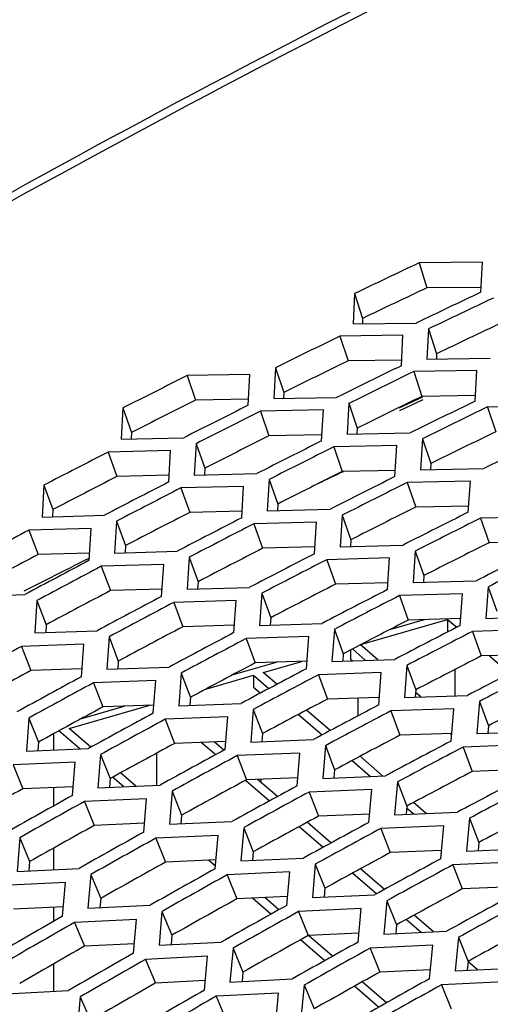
# Model space of a CAD drawing. Header units: millimetres. Extents: x 0 to 420, y 0 to 297.
# Tile 437 of 502: x 337.41 to 339.09, y 246.23 to 249.75. Entities that reach past the tile are written whole.
import ezdxf

# ---------------------------------------------------------------- set-up
doc = ezdxf.new("R2010")
doc.units = ezdxf.units.MM
doc.header["$LTSCALE"] = 23.1
doc.layers.get('0').update_dxf_attribs({"linetype": 'CONTINUOUS'})

msp = doc.modelspace()

# ---------------------------------------------------------------- linework, layer by layer
at = {"color": 3, "linetype": 'CONTINUOUS'}
for p, q in [((339.0654, 248.8843), (338.8393, 248.8823)), ((339.0604, 248.7775), (339.0654, 248.8843)), ((338.6088, 248.7724), (338.6037, 248.6642)), ((338.6037, 248.6642), (338.8292, 248.6672)), ((338.7818, 248.6233), (338.5565, 248.6201)), ((338.7762, 248.5146), (338.7818, 248.6233)), ((338.8732, 248.6462), (338.8676, 248.5378)), ((338.8676, 248.5378), (339.0936, 248.5411)), ((338.2352, 248.4835), (338.0111, 248.4793)), ((338.2294, 248.3731), (338.2352, 248.4835)), ((338.3261, 248.5071), (338.3203, 248.397)), ((339.046, 248.497), (338.8201, 248.4935)), ((339.0399, 248.388), (339.046, 248.497)), ((338.3203, 248.397), (338.545, 248.4012)), ((338.5888, 248.3801), (338.5825, 248.2697)), ((339.3102, 248.3707), (339.0838, 248.3669)), ((337.7819, 248.3637), (337.7759, 248.2519)), ((338.4976, 248.3563), (338.273, 248.3519)), ((338.4913, 248.2457), (338.4976, 248.3563)), ((338.5825, 248.2697), (338.8077, 248.2742)), ((337.7759, 248.2519), (337.9994, 248.2571)), ((338.0428, 248.2358), (338.0364, 248.1237)), ((338.76, 248.2291), (338.535, 248.2244)), ((338.7532, 248.1182), (338.76, 248.2291)), ((338.8515, 248.253), (338.8447, 248.1424)), ((337.9521, 248.2113), (337.7289, 248.2059)), ((337.9457, 248.099), (337.9521, 248.2113)), ((338.0364, 248.1237), (338.2603, 248.1292)), ((338.8447, 248.1424), (339.0704, 248.1472)), ((337.4998, 248.0872), (337.4932, 247.9735)), ((338.3038, 248.1079), (338.2969, 247.9956)), ((339.0224, 248.1019), (338.7969, 248.097)), ((339.0151, 247.9908), (339.0224, 248.1019)), ((338.2128, 248.0832), (337.989, 248.0776)), ((338.2058, 247.9707), (338.2128, 248.0832)), ((338.2969, 247.9956), (338.5213, 248.0013)), ((337.4932, 247.9735), (337.7158, 247.9799)), ((337.759, 247.9584), (337.752, 247.8444)), ((338.4735, 247.9552), (338.2492, 247.9493)), ((338.466, 247.8424), (338.4735, 247.9552)), ((338.5647, 247.9799), (338.5573, 247.8674)), ((339.2848, 247.9748), (339.0588, 247.9696)), ((337.6685, 247.9331), (337.4461, 247.9265)), ((337.6615, 247.8188), (337.6685, 247.9331)), ((337.752, 247.8444), (337.975, 247.8511)), ((338.5573, 247.8674), (338.7822, 247.8733)), ((338.8257, 247.852), (338.8178, 247.7392)), ((338.0182, 247.8296), (338.0107, 247.7154)), ((338.7341, 247.8271), (338.5094, 247.821)), ((338.7262, 247.714), (338.7341, 247.8271)), ((337.9274, 247.8041), (337.7045, 247.7973)), ((337.9199, 247.6896), (337.9274, 247.8041)), ((338.8178, 247.7392), (339.0431, 247.7454)), ((338.0107, 247.7154), (338.2342, 247.7222)), ((338.2774, 247.7008), (338.2694, 247.5863)), ((339.0866, 247.7241), (339.0783, 247.6111)), ((337.2101, 247.6891), (337.4318, 247.6966)), ((337.4748, 247.675), (337.4671, 247.5591)), ((338.1864, 247.6752), (337.963, 247.6681)), ((338.1783, 247.5604), (338.1864, 247.6752)), ((338.9948, 247.699), (338.7696, 247.6927)), ((338.9864, 247.5857), (338.9948, 247.699)), ((339.0783, 247.6111), (339.3041, 247.6175)), ((337.4671, 247.5591), (337.6893, 247.5669)), ((338.2694, 247.5863), (338.4934, 247.5934)), ((338.5367, 247.572), (338.5281, 247.4572)), ((339.2554, 247.571), (339.0297, 247.5643)), ((337.7322, 247.5453), (337.7241, 247.4291)), ((338.4453, 247.5462), (338.2214, 247.5389)), ((338.4368, 247.4312), (338.4453, 247.5462)), ((337.6417, 247.519), (337.4196, 247.511)), ((337.6335, 247.4025), (337.6417, 247.519)), ((338.5281, 247.4572), (338.7527, 247.4646)), ((337.7241, 247.4291), (337.9468, 247.4372)), ((338.7959, 247.4432), (338.7869, 247.3282)), ((337.8988, 247.3891), (337.6763, 247.3808)), ((337.8902, 247.2724), (337.8988, 247.3891)), ((337.9897, 247.4156), (337.9811, 247.2991)), ((338.7042, 247.4172), (338.4798, 247.4096)), ((338.6952, 247.302), (338.7042, 247.4172)), ((338.7869, 247.3282), (339.0119, 247.3358)), ((339.0551, 247.3143), (339.0456, 247.1991)), ((337.9811, 247.2991), (338.2043, 247.3074)), ((338.2472, 247.2858), (338.2381, 247.1691)), ((338.9631, 247.2883), (338.7383, 247.2804)), ((338.9536, 247.1727), (338.9631, 247.2883)), ((337.4458, 247.2549), (337.4372, 247.1368)), ((338.156, 247.2592), (337.933, 247.2507)), ((338.1469, 247.1422), (338.156, 247.2592)), ((339.0456, 247.1991), (339.2711, 247.207)), ((338.2381, 247.1691), (338.4617, 247.1777)), ((337.4372, 247.1368), (337.659, 247.146)), ((338.5046, 247.1561), (338.4951, 247.0392)), ((339.222, 247.1593), (338.9967, 247.1512)), ((337.7016, 247.1243), (337.6924, 247.0059)), ((338.4132, 247.1293), (338.1897, 247.1205)), ((338.4036, 247.0121), (338.4132, 247.1293)), ((337.611, 247.0969), (337.3893, 247.0875)), ((337.6018, 246.9783), (337.611, 247.0969)), ((338.4951, 247.0392), (338.7192, 247.048)), ((337.6924, 247.0059), (337.9147, 247.0154)), ((338.6704, 246.9994), (338.4464, 246.9904)), ((338.6603, 246.8819), (338.6704, 246.9994)), ((338.7621, 247.0264), (338.7521, 246.9092)), ((337.8664, 246.9661), (337.6443, 246.9564)), ((337.8568, 246.8472), (337.8664, 246.9661)), ((337.9573, 246.9936), (337.9477, 246.875)), ((338.7521, 246.9092), (338.9767, 246.9182)), ((339.0196, 246.8966), (339.0091, 246.7792)), ((337.9477, 246.875), (338.1705, 246.8847)), ((338.2131, 246.8629), (338.2029, 246.744)), ((338.9276, 246.8695), (338.7031, 246.8602)), ((338.917, 246.7518), (338.9276, 246.8695)), ((337.4132, 246.8269), (337.4035, 246.7066)), ((338.1219, 246.8353), (337.8992, 246.8253)), ((338.1117, 246.7161), (338.1219, 246.8353)), ((339.0091, 246.7792), (339.2341, 246.7885)), ((338.2029, 246.744), (338.4262, 246.754)), ((337.4035, 246.7066), (337.6249, 246.7172)), ((338.4688, 246.7322), (338.4582, 246.6131)), ((339.1848, 246.7396), (338.9598, 246.7301)), ((337.6672, 246.6953), (337.657, 246.5747)), ((338.3773, 246.7044), (338.1542, 246.6942)), ((338.3667, 246.585), (338.3773, 246.7044)), ((337.5766, 246.6669), (337.3553, 246.6561)), ((337.5664, 246.5461), (337.5766, 246.6669)), ((338.4582, 246.6131), (338.6819, 246.6233)), ((337.657, 246.5747), (337.8789, 246.5856)), ((338.6328, 246.5736), (338.4092, 246.5631)), ((338.6217, 246.4539), (338.6328, 246.5736)), ((338.7246, 246.6016), (338.7135, 246.4821)), ((337.9212, 246.5636), (337.9106, 246.4428)), ((337.8303, 246.5351), (337.6086, 246.5241)), ((337.8196, 246.414), (337.8303, 246.5351)), ((338.7135, 246.4821), (338.9377, 246.4927)), ((338.9803, 246.4709), (338.9687, 246.3512)), ((337.9106, 246.4428), (338.1329, 246.4539)), ((338.8882, 246.4428), (338.6642, 246.432)), ((338.8767, 246.3228), (338.8882, 246.4428)), ((338.084, 246.4033), (337.8618, 246.392)), ((338.0729, 246.2819), (338.084, 246.4033)), ((338.1753, 246.432), (338.1641, 246.3109)), ((338.9687, 246.3512), (339.1934, 246.362)), ((338.1641, 246.3109), (338.3869, 246.3223)), ((338.4293, 246.3004), (338.4176, 246.179)), ((339.1437, 246.3119), (338.9191, 246.301)), ((337.3662, 246.2684), (337.5872, 246.2804)), ((337.6292, 246.2583), (337.618, 246.1355)), ((338.3378, 246.2715), (338.1151, 246.2599)), ((338.3261, 246.1499), (338.3378, 246.2715))]:
    msp.add_line(p, q, dxfattribs=at)
at = {"color": 7, "linetype": 'CONTINUOUS'}
for p, q in [((338.8393, 248.8823), (338.8673, 248.7932)), ((339.0613, 248.7948), (338.8673, 248.7932)), ((338.6088, 248.7724), (338.6375, 248.6836)), ((338.6375, 248.6836), (338.6367, 248.6647)), ((338.5565, 248.6201), (338.5857, 248.5315)), ((338.8732, 248.6462), (338.9019, 248.5574)), ((338.9019, 248.5574), (338.901, 248.5383)), ((338.7772, 248.5342), (338.5857, 248.5315)), ((338.0111, 248.4793), (338.0414, 248.3912)), ((338.3261, 248.5071), (338.3559, 248.4188)), ((338.8201, 248.4935), (338.8493, 248.4049)), ((338.3559, 248.4188), (338.3549, 248.3977)), ((339.041, 248.4078), (338.8493, 248.4049)), ((338.2306, 248.3947), (338.0414, 248.3912)), ((338.5888, 248.3801), (338.6186, 248.2918)), ((338.7685, 248.3636), (338.8527, 248.4028)), ((338.7701, 248.355), (338.8543, 248.3943)), ((337.7819, 248.3637), (337.8128, 248.276)), ((338.273, 248.3519), (338.3033, 248.2638)), ((339.0838, 248.3669), (339.113, 248.2784)), ((337.8128, 248.276), (337.8116, 248.2527)), ((338.4926, 248.2675), (338.3033, 248.2638)), ((338.6186, 248.2918), (338.6175, 248.2704)), ((338.0428, 248.2358), (338.0737, 248.148)), ((338.8515, 248.253), (338.8813, 248.1647)), ((337.7289, 248.2059), (337.7602, 248.1184)), ((338.535, 248.2244), (338.5652, 248.1364)), ((338.8813, 248.1647), (338.8801, 248.1432)), ((337.9471, 248.1228), (337.7602, 248.1184)), ((338.0737, 248.148), (338.0725, 248.1246)), ((338.7546, 248.1402), (338.5652, 248.1364)), ((337.4998, 248.0872), (337.5318, 248)), ((338.3038, 248.1079), (338.3347, 248.0201)), ((338.7969, 248.097), (338.8272, 248.009)), ((337.989, 248.0776), (338.0204, 247.9901)), ((338.3347, 248.0201), (338.3333, 247.9965)), ((337.5318, 248), (337.5304, 247.9746)), ((338.2074, 247.9947), (338.0204, 247.9901)), ((339.0166, 248.013), (338.8272, 248.009)), ((337.759, 247.9584), (337.791, 247.8712)), ((338.2492, 247.9493), (338.2806, 247.8618)), ((338.5647, 247.9799), (338.5956, 247.8922)), ((339.0588, 247.9696), (339.0891, 247.8815)), ((337.4461, 247.9265), (337.4785, 247.8396)), ((338.5956, 247.8922), (338.5941, 247.8684)), ((339.2787, 247.8858), (339.0891, 247.8815)), ((337.6631, 247.8449), (337.4785, 247.8396)), ((337.791, 247.8712), (337.7895, 247.8456)), ((338.4676, 247.8666), (338.2806, 247.8618)), ((338.8257, 247.852), (338.8566, 247.7643)), ((338.0182, 247.8296), (338.0502, 247.7424)), ((338.5094, 247.821), (338.5407, 247.7335)), ((337.7045, 247.7973), (337.737, 247.7104)), ((338.0502, 247.7424), (338.0486, 247.7166)), ((338.7279, 247.7385), (338.5407, 247.7335)), ((338.8566, 247.7643), (338.855, 247.7403)), ((337.9217, 247.7159), (337.737, 247.7104)), ((338.2774, 247.7008), (338.3094, 247.6136)), ((339.0866, 247.7241), (339.1175, 247.6364)), ((337.4748, 247.675), (337.5078, 247.5884)), ((337.963, 247.6681), (337.9954, 247.5812)), ((338.7696, 247.6927), (338.8009, 247.6052)), ((338.3094, 247.6136), (338.3077, 247.5875)), ((338.6345, 247.5191), (338.941, 247.6076)), ((338.7351, 247.5712), (338.8582, 247.6068)), ((338.9882, 247.6104), (338.8009, 247.6052)), ((338.941, 247.6076), (338.941, 247.5643)), ((338.941, 247.6076), (338.9737, 247.5792)), ((338.988, 247.6069), (338.984, 247.6103)), ((337.5078, 247.5884), (337.506, 247.5605)), ((338.1802, 247.5869), (337.9954, 247.5812)), ((338.5367, 247.572), (338.5686, 247.4848)), ((338.9424, 247.5631), (338.941, 247.5643)), ((339.0297, 247.5643), (339.0611, 247.4769)), ((337.7322, 247.5453), (337.7653, 247.4587)), ((338.2214, 247.5389), (338.2538, 247.4519)), ((338.646, 247.5251), (338.6073, 247.505)), ((337.4196, 247.511), (337.4531, 247.4246)), ((338.6073, 247.505), (338.5686, 247.4848)), ((338.5946, 247.4983), (338.5946, 247.4643)), ((338.6012, 247.5018), (338.6481, 247.4612)), ((338.6926, 247.4627), (338.6292, 247.5176)), ((337.7653, 247.4587), (337.7634, 247.4306)), ((338.1724, 247.4088), (338.3304, 247.4544)), ((338.4388, 247.4579), (338.2538, 247.4519)), ((338.2828, 247.4176), (338.4204, 247.4573)), ((338.5686, 247.4848), (338.5667, 247.4585)), ((338.5999, 247.4596), (338.5946, 247.4643)), ((339.2485, 247.4823), (339.0611, 247.4769)), ((339.0909, 247.4777), (339.1637, 247.4147)), ((337.6355, 247.4311), (337.4531, 247.4246)), ((338.7959, 247.4432), (338.8278, 247.356)), ((338.9678, 247.3343), (338.9678, 247.4287)), ((337.9897, 247.4156), (338.0227, 247.3289)), ((338.0777, 247.3584), (338.2481, 247.4076)), ((338.2481, 247.4076), (338.2481, 247.3643)), ((338.2481, 247.4076), (338.3029, 247.3602)), ((338.3315, 247.3754), (338.2828, 247.4176)), ((338.4798, 247.4096), (338.5123, 247.3227)), ((337.6763, 247.3808), (337.7098, 247.2945)), ((338.2719, 247.3436), (338.2481, 247.3643)), ((338.8278, 247.356), (338.8258, 247.3295)), ((338.0227, 247.3289), (338.0207, 247.3006)), ((338.6973, 247.3289), (338.5123, 247.3227)), ((338.6214, 247.2629), (338.6214, 247.3264)), ((338.8456, 247.3302), (338.8271, 247.3462)), ((339.0551, 247.3143), (339.087, 247.2272)), ((337.59, 247.2176), (337.8776, 247.3006)), ((337.6344, 247.2535), (337.7861, 247.2973)), ((337.8924, 247.3011), (337.7098, 247.2945)), ((338.2472, 247.2858), (338.2802, 247.1992)), ((338.5223, 247.2101), (338.4378, 247.2833)), ((338.7383, 247.2804), (338.7707, 247.1935)), ((337.4458, 247.2549), (337.48, 247.1689)), ((337.933, 247.2507), (337.9665, 247.1643)), ((338.4092, 247.2681), (338.4938, 247.1949)), ((337.6279, 247.1448), (337.5534, 247.2092)), ((337.6673, 247.1506), (337.59, 247.2176)), ((339.087, 247.2272), (339.0849, 247.2005)), ((337.5353, 247.1409), (337.5353, 247.1993)), ((338.2802, 247.1992), (338.2781, 247.1707)), ((338.9559, 247.1999), (338.7707, 247.1935)), ((338.9501, 247.1996), (338.9555, 247.195)), ((337.48, 247.1689), (337.4778, 247.1385)), ((338.1492, 247.1712), (337.9665, 247.1643)), ((338.0629, 247.168), (338.1136, 247.1241)), ((338.142, 247.1395), (338.1072, 247.1696)), ((338.5046, 247.1561), (338.5377, 247.0695)), ((338.9967, 247.1512), (339.0291, 247.0643)), ((337.7016, 247.1243), (337.7357, 247.0382)), ((337.9017, 247.1291), (337.9017, 247.0154)), ((338.1897, 247.1205), (338.2232, 247.0342)), ((338.6, 247.1028), (338.6658, 247.0459)), ((338.71, 247.0476), (338.6286, 247.1181)), ((337.3893, 247.0875), (337.4239, 247.0018)), ((338.5377, 247.0695), (338.5354, 247.0408)), ((339.2144, 247.0708), (339.0291, 247.0643)), ((337.7357, 247.0382), (337.7334, 247.0077)), ((337.7837, 247.0098), (337.745, 247.0433)), ((337.8277, 247.0117), (337.7732, 247.0589)), ((338.2207, 247.0313), (338.3049, 246.9584)), ((338.406, 247.0412), (338.2232, 247.0342)), ((338.3333, 246.9738), (338.2619, 247.0357)), ((338.275, 247.0243), (338.275, 247.0362)), ((337.6042, 247.0093), (337.4239, 247.0018)), ((337.5353, 246.9412), (337.5353, 247.0064)), ((338.7621, 247.0264), (338.7951, 246.9397)), ((337.9573, 246.9936), (337.9914, 246.9076)), ((338.4464, 246.9904), (338.4799, 246.904)), ((337.6443, 246.9564), (337.6789, 246.8707)), ((338.7951, 246.9397), (338.7928, 246.9108)), ((338.7947, 246.9342), (338.8204, 246.9119)), ((338.8646, 246.9137), (338.8195, 246.9528)), ((337.9914, 246.9076), (337.989, 246.8768)), ((338.6629, 246.9113), (338.4799, 246.904)), ((339.0196, 246.8966), (339.0526, 246.81)), ((337.8593, 246.8784), (337.6789, 246.8707)), ((338.2131, 246.8629), (338.2472, 246.7769)), ((338.411, 246.8666), (338.4964, 246.7926)), ((338.5247, 246.8081), (338.4393, 246.882)), ((338.7031, 246.8602), (338.7366, 246.7739)), ((337.4132, 246.8269), (337.4484, 246.7415)), ((337.8992, 246.8253), (337.9338, 246.7396)), ((337.5353, 246.7129), (337.5353, 246.7904)), ((339.0526, 246.81), (339.0501, 246.7809)), ((338.2472, 246.7769), (338.2446, 246.7459)), ((338.9197, 246.7814), (338.7366, 246.7739)), ((337.4484, 246.7415), (337.4458, 246.7086)), ((338.1144, 246.7475), (337.9338, 246.7396)), ((338.1125, 246.725), (338.0879, 246.7464)), ((338.4688, 246.7322), (338.5029, 246.6462)), ((338.7162, 246.6422), (338.6307, 246.7163)), ((338.9598, 246.7301), (338.9933, 246.6437)), ((337.6672, 246.6953), (337.7024, 246.6098)), ((338.1542, 246.6942), (338.1888, 246.6085)), ((338.6024, 246.7008), (338.688, 246.6267)), ((338.5029, 246.6462), (338.5002, 246.615)), ((339.1765, 246.6514), (338.9933, 246.6437)), ((337.7024, 246.6098), (337.6997, 246.5768)), ((338.3695, 246.6166), (338.1888, 246.6085)), ((338.3104, 246.5536), (338.2442, 246.611)), ((338.3385, 246.5693), (338.2881, 246.613)), ((337.5692, 246.5796), (337.391, 246.571)), ((337.5353, 246.5283), (337.5353, 246.5779)), ((338.7246, 246.6016), (338.7587, 246.5155)), ((337.9212, 246.5636), (337.9564, 246.4782)), ((338.4092, 246.5631), (338.4438, 246.4774)), ((338.8914, 246.4905), (338.8222, 246.5504)), ((337.6086, 246.5241), (337.6442, 246.4389)), ((338.7587, 246.5155), (338.7558, 246.4842)), ((338.7939, 246.5349), (338.8475, 246.4885)), ((337.9564, 246.4782), (337.9536, 246.445)), ((338.6247, 246.4857), (338.4438, 246.4774)), ((338.5305, 246.403), (338.4442, 246.4778)), ((338.9803, 246.4709), (339.0144, 246.3849)), ((337.8226, 246.4477), (337.6442, 246.4389)), ((338.5025, 246.3873), (338.4162, 246.462)), ((338.6642, 246.432), (338.6988, 246.3463)), ((338.1753, 246.432), (338.2104, 246.3466)), ((337.5353, 246.2776), (337.5353, 246.3765)), ((337.8618, 246.392), (337.8975, 246.3068)), ((339.0144, 246.3849), (339.0115, 246.3533)), ((339.0478, 246.355), (339.014, 246.3844)), ((338.2104, 246.3466), (338.2075, 246.3131)), ((338.8798, 246.3549), (338.6988, 246.3463)), ((338.076, 246.3159), (337.8975, 246.3068)), ((338.4293, 246.3004), (338.4645, 246.215)), ((338.6946, 246.2209), (338.6082, 246.2957)), ((338.7226, 246.2367), (338.6363, 246.3114)), ((338.9191, 246.301), (338.9537, 246.2152)), ((337.6292, 246.2583), (337.6655, 246.1735)), ((338.1151, 246.2599), (338.1507, 246.1748))]:
    msp.add_line(p, q, dxfattribs=at)
at = {"color": 3, "linetype": 'CONTINUOUS'}
for centre, radius, start, end in [((356.3831, 211.7796), 41.0413, 115.30694, 115.66336), ((356.6661, 211.5441), 41.186, 115.30694, 115.66336), ((356.7227, 211.497), 41.2149, 115.30694, 115.66336), ((356.7046, 211.3246), 41.4766, 115.9477, 116.30212), ((356.9881, 211.0879), 41.6225, 115.9477, 116.30212), ((356.6873, 211.1592), 41.7323, 116.58487, 116.93735), ((357.0448, 211.0406), 41.6516, 115.9477, 116.30212), ((356.9714, 210.9215), 41.8794, 116.58487, 116.93735), ((357.3284, 210.804), 41.7975, 115.9477, 116.30212), ((357.0282, 210.874), 41.9088, 116.58487, 116.93735), ((357.3851, 210.7567), 41.8267, 115.9477, 116.30212), ((357.3123, 210.6363), 42.0559, 116.58487, 116.93735), ((357.6686, 210.5201), 41.9725, 115.9477, 116.30212), ((357.0121, 210.7147), 42.1597, 117.21857, 117.56915), ((357.3691, 210.5887), 42.0853, 116.58487, 116.93735), ((357.2967, 210.4759), 42.3079, 117.21857, 117.56915), ((357.6532, 210.351), 42.2323, 116.58487, 116.93735), ((357.71, 210.3035), 42.2617, 116.58487, 116.93735), ((357.3536, 210.4282), 42.3376, 117.21857, 117.56915), ((357.9941, 210.0658), 42.4088, 116.58487, 116.93735), ((357.6383, 210.1894), 42.4858, 117.21857, 117.56915), ((357.6952, 210.1416), 42.5155, 117.21857, 117.56915), ((358.0509, 210.0182), 42.4382, 116.58487, 116.93735), ((357.3385, 210.2751), 42.5833, 117.84888, 118.19762), ((357.9798, 209.9029), 42.6637, 117.21857, 117.56915), ((358.335, 209.7805), 42.5853, 116.58487, 116.93735), ((358.3918, 209.733), 42.6147, 116.58487, 116.93735), ((357.6236, 210.0353), 42.7327, 117.84888, 118.19762), ((358.0367, 209.8551), 42.6934, 117.21857, 117.56915), ((357.6807, 209.9874), 42.7626, 117.84888, 118.19762), ((358.3214, 209.6164), 42.8416, 117.21857, 117.56915), ((357.9658, 209.7476), 42.912, 117.84888, 118.19762), ((358.0229, 209.6996), 42.9419, 117.84888, 118.19762), ((358.3783, 209.5686), 42.8713, 117.21857, 117.56915), ((358.308, 209.4598), 43.0913, 117.84888, 118.19762), ((358.6629, 209.3298), 43.0195, 117.21857, 117.56915), ((358.7198, 209.2821), 43.0492, 117.21857, 117.56915), ((358.3651, 209.4118), 43.1212, 117.84888, 118.19762), ((358.009, 209.5519), 43.1835, 118.4759, 118.82286), ((359.0044, 209.0433), 43.1974, 117.21857, 117.56915), ((358.6502, 209.172), 43.2706, 117.84888, 118.19762), ((359.0614, 208.9956), 43.2271, 117.21857, 117.56915), ((358.2947, 209.3111), 43.3341, 118.4759, 118.82286), ((358.7073, 209.1241), 43.3005, 117.84888, 118.19762), ((358.3519, 209.2629), 43.3642, 118.4759, 118.82286), ((358.9924, 208.8843), 43.4499, 117.84888, 118.19762), ((359.0495, 208.8363), 43.4798, 117.84888, 118.19762), ((358.6376, 209.0221), 43.5148, 118.4759, 118.82286), ((358.6947, 208.9739), 43.5449, 118.4759, 118.82286), ((359.3346, 208.5965), 43.6293, 117.84888, 118.19762), ((358.9804, 208.7331), 43.6955, 118.4759, 118.82286), ((359.3917, 208.5485), 43.6591, 117.84888, 118.19762), ((359.0376, 208.6849), 43.7256, 118.4759, 118.82286), ((359.6768, 208.3087), 43.8086, 117.84888, 118.19762), ((359.3233, 208.4441), 43.8762, 118.4759, 118.82286), ((359.7339, 208.2608), 43.8385, 117.84888, 118.19762), ((358.9682, 208.59), 43.9338, 119.09972, 119.44495), ((359.3804, 208.396), 43.9063, 118.4759, 118.82286), ((359.0254, 208.5416), 43.9642, 119.09972, 119.44495), ((359.6662, 208.1551), 44.0569, 118.4759, 118.82286), ((359.7233, 208.107), 44.087, 118.4759, 118.82286), ((359.3117, 208.2998), 44.1159, 119.09972, 119.44495), ((359.3689, 208.2515), 44.1462, 119.09972, 119.44495), ((360.009, 207.8662), 44.2376, 118.4759, 118.82286), ((359.6552, 208.0097), 44.298, 119.09972, 119.44495), ((360.0662, 207.818), 44.2677, 118.4759, 118.82286), ((359.7125, 207.9613), 44.3283, 119.09972, 119.44495), ((360.3519, 207.5772), 44.4183, 118.4759, 118.82286), ((359.9987, 207.7195), 44.48, 119.09972, 119.44495), ((360.409, 207.529), 44.4484, 118.4759, 118.82286), ((359.6437, 207.8725), 44.5315, 119.72045, 120.064), ((360.056, 207.6711), 44.5104, 119.09972, 119.44495), ((359.7011, 207.8239), 44.5621, 119.72045, 120.064), ((360.3422, 207.4293), 44.6621, 119.09972, 119.44495), ((360.3995, 207.3809), 44.6924, 119.09972, 119.44495), ((359.9879, 207.5811), 44.7149, 119.72045, 120.064), ((360.0452, 207.5326), 44.7455, 119.72045, 120.064), ((360.6858, 207.1391), 44.8442, 119.09972, 119.44495), ((360.743, 207.0908), 44.8745, 119.09972, 119.44495), ((360.3321, 207.2898), 44.8983, 119.72045, 120.064), ((360.3894, 207.2412), 44.9289, 119.72045, 120.064)]:
    msp.add_arc(centre, radius, start, end, dxfattribs=at)
at = {"color": 7, "linetype": 'CONTINUOUS'}
for centre, radius, start, end in [((356.365, 211.7881), 40.9334, 115.30694, 115.66336), ((356.7046, 211.5055), 41.1069, 115.30694, 115.66336), ((356.6861, 211.3339), 41.3678, 115.9477, 116.30212), ((357.0264, 211.0499), 41.5428, 115.9477, 116.30212), ((356.6685, 211.1693), 41.6226, 116.58487, 116.93735), ((357.0093, 210.8841), 41.799, 116.58487, 116.93735), ((357.3666, 210.766), 41.7178, 115.9477, 116.30212), ((357.3502, 210.5989), 41.9755, 116.58487, 116.93735), ((355.6581, 212.2628), 39.7356, 115.47416, 115.6143), ((356.9928, 210.7256), 42.049, 117.21857, 117.56915), ((357.3344, 210.4391), 42.2269, 117.21857, 117.56915), ((357.6911, 210.3136), 42.152, 116.58487, 116.93735), ((358.032, 210.0284), 42.3285, 116.58487, 116.93735), ((357.6759, 210.1526), 42.4048, 117.21857, 117.56915), ((357.3188, 210.2868), 42.4717, 117.84888, 118.19762), ((355.8599, 211.7358), 40.4194, 116.76184, 116.97835), ((355.9006, 211.6559), 40.5091, 116.97832, 117.12966), ((357.661, 209.9991), 42.651, 117.84888, 118.19762), ((358.0175, 209.866), 42.5827, 117.21857, 117.56915), ((358.3445, 209.6076), 42.729, 117.21849, 117.45233), ((358.0032, 209.7113), 42.8303, 117.84888, 118.19762), ((358.7006, 209.293), 42.9385, 117.21857, 117.56915), ((357.9889, 209.5644), 43.0711, 118.4759, 118.82286), ((358.3454, 209.4235), 43.0097, 117.84888, 118.19762), ((359.0421, 209.0065), 43.1164, 117.21857, 117.56915), ((358.6876, 209.1358), 43.189, 117.84888, 118.19762), ((358.3099, 209.3155), 43.2061, 118.47581, 118.64941), ((358.3537, 209.2353), 43.2975, 118.64941, 118.82277), ((359.0298, 208.848), 43.3683, 117.84888, 118.19762), ((358.6747, 208.9864), 43.4325, 118.4759, 118.82286), ((359.0175, 208.6974), 43.6132, 118.4759, 118.82286), ((359.372, 208.5602), 43.5476, 117.84888, 118.19762), ((358.6614, 208.845), 43.6689, 119.09972, 119.44495), ((359.7142, 208.2725), 43.7269, 117.84888, 118.19762), ((359.3604, 208.4084), 43.7939, 118.4759, 118.82286), ((359.0049, 208.5548), 43.8509, 119.09972, 119.44495), ((359.7032, 208.1194), 43.9746, 118.4759, 118.82286), ((359.3485, 208.2647), 44.033, 119.09972, 119.44495), ((360.0461, 207.8304), 44.1553, 118.4759, 118.82286), ((359.692, 207.9745), 44.2151, 119.09972, 119.44495), ((360.3889, 207.5415), 44.336, 118.4759, 118.82286), ((360.0355, 207.6843), 44.3971, 119.09972, 119.44495), ((359.6802, 207.8378), 44.448, 119.72045, 120.064), ((360.379, 207.3941), 44.5792, 119.09972, 119.44495), ((360.0243, 207.5465), 44.6314, 119.72045, 120.064)]:
    msp.add_arc(centre, radius, start, end, dxfattribs=at)
for points, knots in [([(325.7915, 240.4092), (326.9563, 241.5423), (329.3493, 243.6919), (333.1252, 246.5612), (336.9793, 248.9908), (339.6313, 250.325), (340.9508, 250.897)], [0, 0, 0, 0, 0.263163, 0.520257, 0.7671, 1, 1, 1, 1]), ([(335.6507, 242.3708), (337.7736, 243.9181), (342.1785, 246.6247), (346.9884, 248.5386), (349.4067, 249.2373)], [0, 0, 0, 0, 0.510671, 1, 1, 1, 1])]:
    msp.add_open_spline(points, degree=3, knots=knots, dxfattribs=at)
at = {"color": 3, "linetype": 'CONTINUOUS'}
msp.add_open_spline([(325.7974, 240.403), (326.9577, 241.5322), (329.3436, 243.674), (333.1141, 246.5301), (336.9676, 248.951), (339.6175, 250.2875), (340.9356, 250.8661)], degree=3, knots=[0, 0, 0, 0, 0.262658, 0.519459, 0.766458, 1, 1, 1, 1], dxfattribs=at)

doc.saveas('drawing.dxf')
